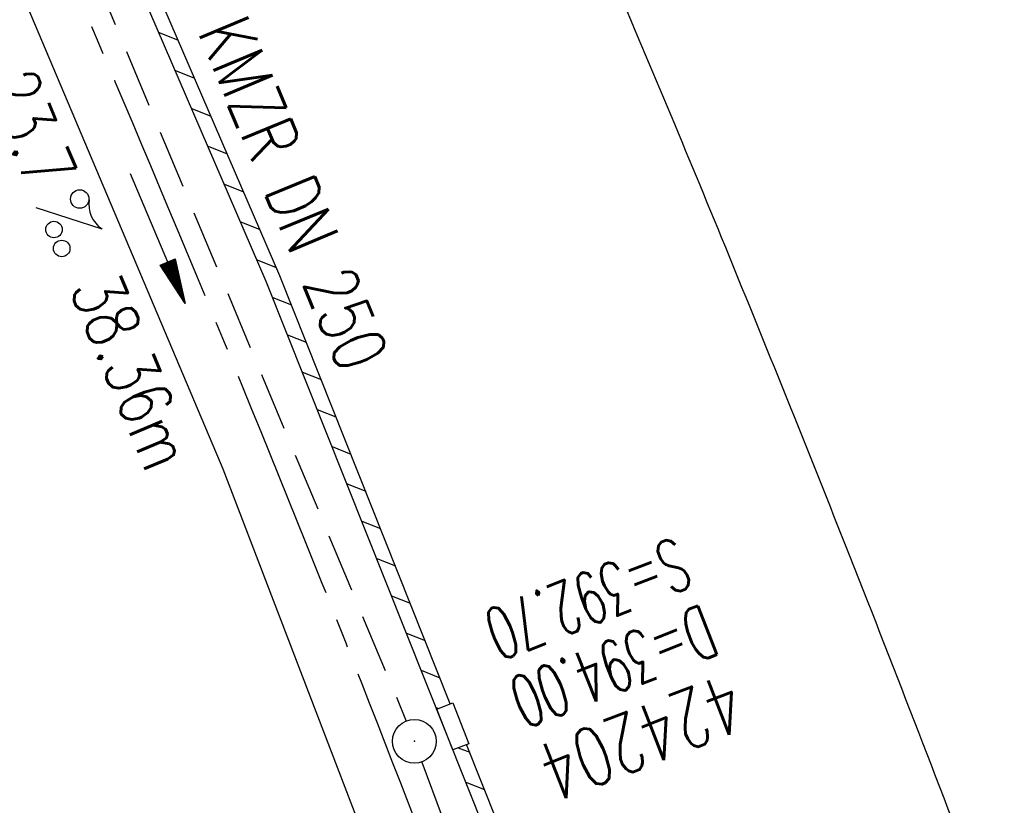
# Model space of a CAD drawing. Extents: x 450316 to 454644, y 428795 to 436505.
# Tile 305 of 324: x 453200 to 453234, y 433524 to 433551. Entities that reach past the tile are written whole.
import ezdxf
from ezdxf.enums import TextEntityAlignment as Align

# ---------------------------------------------------------------- set-up
doc = ezdxf.new("R2010")
doc.units = 0
doc.header["$LTSCALE"] = 2
doc.header["$MEASUREMENT"] = 0
doc.linetypes.add('ACHSE', pattern=[5.5, 4, -0.5, 0.5, -0.5])
doc.linetypes.add('GESTRICH-X2', pattern=[1.5, 1, -0.5])
doc.layers.get('0').update_dxf_attribs({"linetype": 'CONTINUOUS'})
for name, color, linetype in [('ACHSETOP', 1, 'ACHSE'), ('FBR', 8, 'CONTINUOUS'), ('KANAL', 7, 'GESTRICH-X2'), ('PFEIL', 7, 'CONTINUOUS'), ('RINNE', 8, 'CONTINUOUS'), ('SCHACHTNR', 6, 'CONTINUOUS'), ('SCHSYMBOL', 7, 'CONTINUOUS'), ('TEXTO', 4, 'CONTINUOUS'), ('TEXTU', 4, 'CONTINUOUS')]:
    doc.layers.add(name, color=color, linetype=linetype)
doc.styles.add('ROMANS', font='romans.shx', dxfattribs={"width": 0.8})

# ---------------------------------------------------------------- blocks, each defined once
blk = doc.blocks.new('PROM')
blk.add_line((1.566, 1.817), (0.019, 0.015))
for centre, radius in [((0.317, 1.51), 0.317), ((0.943, 0.291), 0.283), ((1.645, 0.287), 0.283)]:
    blk.add_circle(centre, radius)
blk.add_arc((0.992, 2.682), 1.033, 239.1414, 303.3549)
blk = doc.blocks.new('PFEIL2')
at = {"color": 0}
for p, q in [((0.88, 0.002), (-2.401, -0.012)), ((0.881, -0.271), (0.879, 0.276)), ((0.879, 0.276), (2.429, 0.009)), ((0.911, 0.27), (0.879, 0.265)), ((0.965, 0.261), (0.879, 0.246)), ((1.019, 0.252), (0.879, 0.228)), ((1.073, 0.242), (0.879, 0.209)), ((1.127, 0.233), (0.879, 0.191)), ((1.181, 0.224), (0.879, 0.172)), ((1.235, 0.214), (0.879, 0.154)), ((1.289, 0.205), (0.879, 0.135)), ((1.343, 0.196), (0.879, 0.117)), ((1.397, 0.187), (0.879, 0.098)), ((1.451, 0.177), (0.879, 0.08)), ((1.505, 0.168), (0.879, 0.061)), ((1.559, 0.159), (0.88, 0.043)), ((1.613, 0.149), (0.88, 0.024)), ((1.668, 0.14), (0.88, 0.006)), ((1.722, 0.131), (0.88, -0.013)), ((1.776, 0.121), (0.88, -0.031)), ((1.83, 0.112), (0.88, -0.05)), ((1.884, 0.103), (0.88, -0.068)), ((1.938, 0.094), (0.88, -0.087)), ((1.992, 0.084), (0.88, -0.105)), ((2.046, 0.075), (0.88, -0.124)), ((2.1, 0.066), (0.88, -0.142)), ((2.154, 0.056), (0.88, -0.161)), ((2.208, 0.047), (0.88, -0.179)), ((2.262, 0.038), (0.881, -0.198)), ((2.316, 0.029), (0.881, -0.216)), ((2.37, 0.019), (0.881, -0.235)), ((2.424, 0.01), (0.881, -0.253)), ((2.429, 0.009), (0.881, -0.271))]:
    blk.add_line(p, q, dxfattribs=at)
blk = doc.blocks.new('GST')
at = {"color": 0}
blk.add_circle((0, 0), 0.75, dxfattribs=at)
blk.add_point((0, 0), dxfattribs=at)

msp = doc.modelspace()

# ---------------------------------------------------------------- linework, layer by layer
at = {"layer": 'ACHSETOP', "flags": 128}
msp.add_lwpolyline([(451271.766, 435019.042, -0.000001), (451272.365, 435018.353, -0.000032), (451272.387, 435018.328), (451288.791, 434999.463, -0.000002), (451296.993, 434990.03, 0.000007), (451305.195, 434980.597, 0.000007), (451313.397, 434971.165, -0.000007), (451321.599, 434961.732, -0.000007), (451329.801, 434952.299, 0.000007), (451338.003, 434942.866, 0.000007), (451346.205, 434933.433, -0.000007), (451354.407, 434924.001, -0.000007), (451362.609, 434914.568, 0.000011), (451370.811, 434905.135, 0.000001), (451379.013, 434895.702, 0.000001), (451387.215, 434886.27), (451403.62, 434867.404), (451420.024, 434848.539), (451436.428, 434829.674, -0.000013), (451444.63, 434820.241, 0.000007), (451452.832, 434810.808, 0.000007), (451461.034, 434801.376, -0.000007), (451469.236, 434791.943, -0.000007), (451477.438, 434782.51, 0.000007), (451485.64, 434773.077, 0.000007), (451493.842, 434763.645, -0.000007), (451502.044, 434754.212, -0.000007), (451510.246, 434744.779, 0.000007), (451518.448, 434735.346, 0.000007), (451526.65, 434725.914, -0.000007), (451534.852, 434716.481, -0.000007), (451543.054, 434707.048, 0.000011), (451551.256, 434697.615, 0.000001), (451559.458, 434688.182, 0.000001), (451567.66, 434678.75), (451584.065, 434659.884, -0.000001), (451592.267, 434650.452, -0.000001), (451600.469, 434641.019, -0.000011), (451608.671, 434631.586, 0.000013), (451616.873, 434622.153), (451633.277, 434603.288), (451649.681, 434584.423, -0.000013), (451657.883, 434574.99, 0.000007), (451666.085, 434565.557, 0.000007), (451674.287, 434556.124, -0.000007), (451682.489, 434546.692, -0.000007), (451690.691, 434537.259, 0.000006), (451698.893, 434527.826), (451715.297, 434508.961, -0.000015), (451721.01, 434502.39, 0.000008), (451726.723, 434495.82, 0.000958), (451727.518, 434494.909, 0.000181), (451731.723, 434490.114, 0.003894), (451738.179, 434482.871, 0.00247), (451748.503, 434471.583, 0.003793), (451756.233, 434463.34, 0.003129), (451765.742, 434453.478, 0.00313), (451774.532, 434444.586, 0.003132), (451783.429, 434435.81, 0.003134), (451792.435, 434427.146, 0.003132), (451801.553, 434418.591, 0.003131), (451810.774, 434410.155, 0.00313), (451820.102, 434401.832, 0.003133), (451829.541, 434393.621, 0.003138), (451839.066, 434385.542, 0.003131), (451848.69, 434377.585, 0.003125), (451858.432, 434369.733, 0.003124), (451868.271, 434362.004, 0.00313), (451878.187, 434354.413, 0.003138), (451888.199, 434346.945, 0.003133), (451898.32, 434339.593, 0.003131), (451908.525, 434332.373, 0.003131), (451918.818, 434325.282, 0.003132), (451929.206, 434318.316, 0.003136), (451939.668, 434311.489, 0.00313), (451950.209, 434304.797, 0.003123), (451960.857, 434298.223, 0.003128), (451971.589, 434291.781, 0.003137), (451982.371, 434285.491, 0.003139), (451993.235, 434279.335, 0.003133), (452004.198, 434273.303, 0.003123), (452015.227, 434267.413, 0.003125), (452026.323, 434261.665, 0.003132), (452037.503, 434256.05, 0.003138), (452048.733, 434250.584, 0.003134), (452060.02, 434245.265, 0.003122), (452071.413, 434240.069, 0.003127), (452083.62, 434234.685, 0.003578), (452094.349, 434230.124, 0.002702), (452108.409, 434224.354, 0.004189), (452117.528, 434220.758, 0.00053), (452126.341, 434217.378, 0.001569), (452129.323, 434216.249, 0.000008), (452135.115, 434214.077, -0.000025), (452140.907, 434211.904), (452164.314, 434203.123, 0.000006), (452176.018, 434198.733, -0.000007), (452187.722, 434194.343), (452211.129, 434185.563), (452234.536, 434176.783, -0.000012), (452246.24, 434172.393, 0.000007), (452257.944, 434168.002, 0.000002), (452265.746, 434165.075, 0.000001), (452281.351, 434159.222, 0.000005), (452293.055, 434154.832, -0.000007), (452304.759, 434150.442, -0.000019), (452316.463, 434146.052, 0.000015), (452328.166, 434141.661, 0.000002), (452338.097, 434137.936, 0.000001), (452351.573, 434132.881, 0.000004), (452363.277, 434128.491, -0.000006), (452374.981, 434124.101, -0.00002), (452386.684, 434119.71, 0.00002), (452398.388, 434115.32, 0.000006), (452410.092, 434110.93, -0.000004), (452421.796, 434106.54, -0.000001), (452435.272, 434101.485, -0.000002), (452445.203, 434097.76, -0.000015), (452456.906, 434093.369, 0.000019), (452468.61, 434088.979, 0.000007), (452480.314, 434084.589, -0.000006), (452492.018, 434080.199, -0.000002), (452503.721, 434075.809, 0.000002), (452515.425, 434071.419, 0.000006), (452527.129, 434067.029, -0.000007), (452538.833, 434062.639, -0.000019), (452550.536, 434058.248, 0.000015), (452562.24, 434053.858, 0.000002), (452572.171, 434050.133, 0.000001), (452585.647, 434045.078, 0.000004), (452597.351, 434040.688, -0.000006), (452609.055, 434036.298, -0.00002), (452620.758, 434031.907, 0.00002), (452632.462, 434027.517, 0.000006), (452644.166, 434023.127, -0.000004), (452655.87, 434018.737, -0.000001), (452669.346, 434013.682, -0.000002), (452679.277, 434009.957, -0.000015), (452690.981, 434005.567, 0.000014), (452702.684, 434001.176, 0.000011), (452714.388, 433996.786, -0.000001), (452726.092, 433992.396, -0.000007), (452735.031, 433989.043, -0.000005), (452748.181, 433984.11, -0.000156), (452748.221, 433984.095, -0.000005), (452749.498, 433983.615, -0.004183), (452758.692, 433980.071, -0.002721), (452772.748, 433974.429, -0.005081), (452782.771, 433970.223, -0.003908), (452795.7, 433964.522, -0.003912), (452807.05, 433959.304, -0.003907), (452818.331, 433953.902, -0.003903), (452829.522, 433948.327, -0.003904), (452840.62, 433942.58, -0.003907), (452851.631, 433936.658, -0.003909), (452862.543, 433930.568, -0.003906), (452873.352, 433924.312, -0.003899), (452884.081, 433917.876, -0.003907), (452894.713, 433911.271, -0.003917), (452905.212, 433904.518, -0.003914), (452915.606, 433897.601, -0.003904), (452925.914, 433890.505, -0.003895), (452936.108, 433883.251, -0.003902), (452946.169, 433875.853, -0.003909), (452956.117, 433868.296, -0.003904), (452965.957, 433860.575, -0.003908), (452975.671, 433852.704, -0.00391), (452985.257, 433844.687, -0.003909), (452994.717, 433836.52, -0.003908), (453004.051, 433828.203, -0.003902), (453013.251, 433819.744, -0.003901), (453022.321, 433811.14, -0.003907), (453031.261, 433802.39, -0.003913), (453040.05, 433793.514, -0.003909), (453048.995, 433784.194, -0.00418), (453057.218, 433775.343, -0.003621), (453064.799, 433766.924, -0.003001), (453073.811, 433756.645, -0.003775), (453082.931, 433745.954, -0.004894), (453089.822, 433737.587, -0.004962), (453096.584, 433729.038, -0.003805), (453105.204, 433717.738, -0.003005), (453113.364, 433706.734, -0.003643), (453119.973, 433697.569, -0.004174), (453127.227, 433687.17, -0.004295), (453134.105, 433676.947, -0.003507), (453140.018, 433667.855, -0.002688), (453147.586, 433655.895, -0.003695), (453155.363, 433643.251, -0.00538), (453160.547, 433634.47, -0.005332), (453165.53, 433625.601, -0.003667), (453172.541, 433612.577, -0.002679), (453179.095, 433600.023, -0.003501), (453183.992, 433590.355, -0.004313), (453189.196, 433579.668, -0.003909), (453194.743, 433567.786, -0.003909), (453199.853, 433556.378, -0.003909), (453204.783, 433544.892, -0.003903), (453209.809, 433532.66, -0.004384), (453214.103, 433521.695, -0.003423), (453219.661, 433506.825, -0.005955), (453222.694, 433498.219, -0.000145), (453225.568, 433489.736, -0.000252), (453227.219, 433484.852, -0.000085), (453230.064, 433476.416, -0.000405), (453230.656, 433474.653, -0.003646), (453233.571, 433465.744, 0.00217), (453238.424, 433450.758, 0.000006), (453242.327, 433438.883, -0.000007), (453246.23, 433427.008, -0.000012), (453250.132, 433415.133, 0.000009), (453254.035, 433403.258, 0.003001), (453258.01, 433391.404, -0.003002), (453261.985, 433379.55, -0.003008), (453265.815, 433367.653, 0.003009), (453269.646, 433355.757, 0.00001), (453273.549, 433343.882, -0.000019), (453277.452, 433332.007), (453285.257, 433308.257, 0.000005), (453289.16, 433296.382, -0.000004), (453293.063, 433284.507, -0.000001), (453297.412, 433271.275, -0.000001), (453300.869, 433260.756, -0.00001), (453304.771, 433248.881, 0.000008), (453308.674, 433237.006, 0.000011), (453312.577, 433225.131, -0.000004), (453316.48, 433213.256, -0.000007), (453317.957, 433208.761, -0.000002), (453324.285, 433189.506, -0.00006), (453324.748, 433188.095, 0.000004), (453325.212, 433186.684, 0.001409), (453327.806, 433178.862, 0.000842), (453332.205, 433165.794, 0.002106), (453335.59, 433155.932, 0.001506), (453340.42, 433142.182, 0.001603), (453344.587, 433130.552, 0.001566), (453348.928, 433118.674, 0.00157), (453353.282, 433106.987, 0.001563), (453357.73, 433095.275, 0.001555), (453362.245, 433083.606, 0.001558), (453366.823, 433071.988, 0.001562), (453371.477, 433060.391, 0.001561), (453376.206, 433048.816, 0.001565), (453381.007, 433037.273, 0.001565), (453385.878, 433025.763, 0.001563), (453390.82, 433014.287, 0.001561), (453395.838, 433002.832, 0.001559), (453400.927, 432991.41, 0.00156), (453406.083, 432980.028, 0.001563), (453411.315, 432968.669, 0.001565), (453416.612, 432957.354, 0.001562), (453421.976, 432946.082, 0.001558), (453427.424, 432934.813, 0.001559), (453432.943, 432923.577, 0.001564), (453438.516, 432912.409, 0.001566), (453444.163, 432901.268, 0.001564), (453449.888, 432890.145, 0.001558), (453455.356, 432879.682, 0.001394), (453461.537, 432868.025, 0.001724), (453468.567, 432854.963, 0.002516), (453473.461, 432846.052, 0.001346), (453478.156, 432837.657, 0.000835), (453485.787, 432824.152, 0.000825), (453493.393, 432810.794, 0.001335), (453498.128, 432802.562, 0.002522), (453503.255, 432793.804, 0.001723), (453510.868, 432781.051, 0.001395), (453517.698, 432769.769, 0.001557), (453523.875, 432759.701, 0.001564), (453531.451, 432747.524, 0.002105), (453537.147, 432738.516, 0.001027), (453545.205, 432725.948, 0.001523), (453550.684, 432717.498, 0.000001), (453550.839, 432717.261, 0.000124), (453550.84, 432717.259, 0.000024), (453557.597, 432706.912, -0.000007), (453564.355, 432696.566, -0.000001), (453571.19, 432686.101, 0.000005), (453578.025, 432675.635, 0.000012), (453584.861, 432665.17, -0.000012), (453591.696, 432654.704, -0.000004), (453598.531, 432644.238, 0.000004), (453605.366, 432633.773, 0.000001), (453612.202, 432623.307, -0.000001), (453619.037, 432612.841, -0.000004), (453625.872, 432602.376, 0.000003), (453632.707, 432591.91), (453646.378, 432570.979, -0.000014), (453650.935, 432564.001, -0.000007), (453660.048, 432550.047, -0.002465), (453666.815, 432539.572, 0.002471), (453673.568, 432529.119, 0.002497), (453680.467, 432518.67, -0.002488), (453687.389, 432508.185, -0.000003), (453694.224, 432497.72, 0.000006), (453701.059, 432487.254), (453714.73, 432466.322, -0.000006), (453721.565, 432455.856, 0.000006), (453728.4, 432445.391, 0.000183), (453728.474, 432445.277, -0.000027), (453728.969, 432444.521, -0.003905), (453733.992, 432436.709, -0.002472), (453741.768, 432424.267, -0.005163), (453747.303, 432415.103, -0.003867), (453754.471, 432402.736, -0.003958), (453760.534, 432391.888, -0.003913), (453766.494, 432380.818, -0.003903), (453772.248, 432369.72, -0.003904), (453777.826, 432358.535, -0.003901), (453783.485, 432346.731, -0.004288), (453788.457, 432335.909, -0.003523), (453794.251, 432322.76, -0.004762), (453798.376, 432312.962, -0.001651), (453802.105, 432303.777, -0.002689), (453804.345, 432298.119, -0.001542), (453805.535, 432295.038, -0.000893), (453807.562, 432289.711, -0.005639), (453811.068, 432280.125, -0.003891), (453815.882, 432266.138, -0.00573), (453819.492, 432254.955, -0.005082), (453823.289, 432242.262, -0.004537), (453827.3, 432227.849, -0.006762), (453829.772, 432218.119, -0.001828), (453832.339, 432207.234, -0.002855), (453833.917, 432200.252, -0.000688), (453834.588, 432197.184, -0.000614), (453835.33, 432193.746, -0.005087), (453837.353, 432183.825, -0.003463), (453840.076, 432169.201, -0.004355), (453841.882, 432158.581, -0.003298), (453844.052, 432144.521, -0.003873), (453845.959, 432130.87, -0.004703), (453847.336, 432119.601, -0.004431), (453848.679, 432106.664, -0.004859), (453849.683, 432094.847, -0.001971), (453850.759, 432079.747, -0.003754), (453851.233, 432071.814, -0.000235), (453851.272, 432071.058, -0.000154), (453851.331, 432069.903, -0.005004), (453851.76, 432059.357, -0.003657), (453852.096, 432044.916, -0.006284), (453852.131, 432034.652, -0.00442), (453851.869, 432020.065, -0.004496), (453851.355, 432005.74, -0.005961), (453850.742, 431994.946, -0.004032), (453849.635, 431980.541, -0.005521), (453848.625, 431970.038, -0.000545), (453848.175, 431965.885, -0.00099), (453847.92, 431963.599, -0.002817), (453847.082, 431956.57, -0.001743), (453845.624, 431945.22, -0.004295), (453844.128, 431934.589, -0.003233), (453841.927, 431920.496, -0.003719), (453839.898, 431908.592, -0.003474), (453837.544, 431895.884, -0.003471), (453834.928, 431882.783, -0.003984), (453832.479, 431871.403, -0.002961), (453829.251, 431857.357, -0.00403), (453826.736, 431847.072, -0.001132), (453824.957, 431840.111, -0.001603), (453823.675, 431835.205, -0.002375), (453822.368, 431830.363, -0.001541), (453820.296, 431822.917, -0.005811), (453817.744, 431814.242, -0.003321), (453813.002, 431799.15, -0.004369), (453808.955, 431786.926, -0.004589), (453804.893, 431775.36, -0.004977), (453800.134, 431762.595, -0.00596), (453795.928, 431752.024, -0.002426), (453790.614, 431739.296, -0.004094), (453787.367, 431731.794, -0.000338), (453786.71, 431730.312, -0.000388), (453786.136, 431729.023, -0.004625), (453782.634, 431721.365, -0.002368), (453775.588, 431706.507, -0.004069), (453770.201, 431695.516, -0.003863), (453764.344, 431684.031, -0.004659), (453758.242, 431672.552, -0.005048), (453752.404, 431662.068, -0.002758), (453744.856, 431648.996, -0.004203), (453739.784, 431640.488, -0.000453), (453738.552, 431638.464, -0.00049), (453737.409, 431636.595, -0.004121), (453733.364, 431630.114, -0.00246), (453726.445, 431619.347, -0.006277), (453720.589, 431610.574, -0.004581), (453712.305, 431598.731, -0.005038), (453704.604, 431588.16, -0.005528), (453697.383, 431578.675, -0.004083), (453688.218, 431567.105, -0.005886), (453681.701, 431559.207, -0.001219), (453676.737, 431553.362, -0.002238), (453674.011, 431550.197, -0.001962), (453670.562, 431546.26, -0.001297), (453665.305, 431540.337, -0.004313), (453658.171, 431532.478, -0.003182), (453648.342, 431521.973, -0.004167), (453639.222, 431512.508, -0.00462), (453630.847, 431504.116, -0.002727), (453619.912, 431493.477, -0.004271), (453612.835, 431486.781, -0.000068), (453609.879, 431484.033, -0.000648), (453609.571, 431483.747, -0.000003), (453600.643, 431475.492, -0.000005), (453594.487, 431469.799), (453576.132, 431452.827), (453557.776, 431435.854), (453539.42, 431418.881), (453521.065, 431401.909, 0.000001), (453511.887, 431393.422, 0.000001), (453502.709, 431384.936, 0.000013), (453493.531, 431376.449, -0.000013), (453484.354, 431367.963, 0), (453475.176, 431359.477, 0), (453465.998, 431350.99), (453447.643, 431334.018, 0.000001), (453438.465, 431325.531, 0.000001), (453429.287, 431317.045, 0.000013), (453420.11, 431308.558, -0.000007), (453410.932, 431300.072, -0.000004), (453403.532, 431293.229, -0.000002), (453392.576, 431283.099, -0.00001), (453383.398, 431274.613, 0.000015), (453374.22, 431266.127, 0.000014), (453365.042, 431257.64, -0.000013), (453355.865, 431249.154, 0), (453343.628, 431237.839, -0.000001), (453337.509, 431232.181), (453319.154, 431215.209, 0.000001), (453309.976, 431206.722, 0.000001), (453300.798, 431198.236, 0.000013), (453291.621, 431189.749, -0.000013), (453282.443, 431181.263, -0.000001), (453273.265, 431172.777, -0.000001), (453264.087, 431164.29), (453245.732, 431147.318), (453227.376, 431130.345), (453209.02, 431113.372, 0.000014), (453199.843, 431104.885, -0.000009), (453190.665, 431096.399, -0.000019), (453181.487, 431087.913, 0.000019), (453172.309, 431079.427, 0.000009), (453163.132, 431070.941, -0.000008), (453153.954, 431062.454), (453135.598, 431045.481, 0.000009), (453134.861, 431044.799, 0.000002), (453130.417, 431040.69, 0.002804), (453126.112, 431036.664, 0.001372), (453117.381, 431028.361, 0.005333), (453110.158, 431021.305, 0.003613), (453099.686, 431010.703, 0.004216), (453091.364, 431002.01, 0.003913), (453082.552, 430992.499, 0.00391), (453074.199, 430983.197, 0.003911), (453065.996, 430973.768, 0.003912), (453057.937, 430964.207, 0.003915), (453050.034, 430954.528, 0.00391), (453042.286, 430944.729, 0.003905), (453034.682, 430934.798, 0.003908), (453027.235, 430924.75, 0.003912), (453019.954, 430914.598, 0.003918), (453012.829, 430904.328, 0.003918), (453005.866, 430893.947, 0.003907), (452999.072, 430883.467, 0.0039), (452992.431, 430872.865, 0.003908), (452985.952, 430862.152, 0.00392), (452979.661, 430851.374, 0.00392), (452973.542, 430840.502, 0.003904), (452967.571, 430829.493, 0.003903), (452961.774, 430818.394, 0.003916), (452956.17, 430807.245, 0.00392), (452950.739, 430796.004, 0.00391), (452945.472, 430784.651, 0.003904), (452940.385, 430773.223, 0.00391), (452935.485, 430761.733, 0.003913), (452930.764, 430750.166, 0.003909), (452926.22, 430738.514, 0.003913), (452921.858, 430726.792, 0.003918), (452917.686, 430715.017, 0.003913), (452913.698, 430703.178, 0.003909), (452909.892, 430691.264, 0.003904), (452906.273, 430679.293, 0.003908), (452902.844, 430667.279, 0.003914), (452899.604, 430655.212, 0.003911), (452896.55, 430643.086, 0.003914), (452893.686, 430630.913, 0.003917), (452891.016, 430618.707, 0.003911), (452890.732, 430617.306, 0.000237), (452886.248, 430594.167, 0.007575), (452884.76, 430585.792, 0.003906), (452882.249, 430569.49)], format="xyb", dxfattribs=at)
at = {"layer": 'FBR', "flags": 128}
for points in [[(453251.346, 433419.289), (453250.937, 433420.083), (453243.241, 433443.616), (453227.6, 433490.984), (453218.049, 433517.548), (453208.451, 433541.638), (453200.722, 433559.557), (453188.99, 433584.756), (453178.539, 433605.589), (453166.441, 433627.918), (453154.095, 433649.074), (453139.601, 433672.09), (453125.288, 433693.375), (453110.863, 433713.335), (453095.784, 433732.966), (453078.624, 433753.865), (453063.684, 433770.982), (453046.715, 433789.203), (453029.021, 433807.149), (453011.2, 433824.104)], [(453009.622, 433821.5), (453019.739, 433812.077), (453027.761, 433804.235), (453042.869, 433789.029), (453060.776, 433769.78), (453076.09, 433752.309), (453091.915, 433733.003), (453106.114, 433714.614), (453122.121, 433692.382), (453136.862, 433670.433), (453151.103, 433647.543), (453164.583, 433624.092), (453178.202, 433598.419), (453188.598, 433577.129), (453197.035, 433558.679), (453206.956, 433535.209), (453215.587, 433512.692), (453223.843, 433488.936), (453231.372, 433466.244), (453247.231, 433417.882)]]:
    msp.add_lwpolyline(points, dxfattribs=at)
msp.add_lwpolyline([(453233.117, 433520.14, 0.003939), (453228.465, 433532.193, 0.00322), (453224.06, 433543.138, 0.00367), (453220.063, 433552.685, 0.002672), (453214.671, 433565.12, 0.004118), (453211.064, 433573.139, 0.001812), (453207.725, 433580.332, -0.001325), (453203.149, 433590.166, -0.0028), (453198.537, 433600.293, 0.002969), (453194.186, 433609.841, 0.009368), (453190.253, 433617.935, 0.006363), (453184.091, 433629.663, 0.005065), (453178.265, 433640.162, 0.005107), (453172.275, 433650.456, 0.002959), (453165.609, 433661.499, 0.003944), (453160.493, 433669.715, 0.00307), (453153.9, 433679.98, 0.003416), (453147.855, 433689.128, 0.002703), (453140.43, 433700.072, 0.003937), (453135.233, 433707.516, 0.001827), (453134.774, 433708.158, 0.000066), (453122.065, 433725.782, 0.002746), (453117.844, 433731.567, 0.001373), (453109.307, 433743.066, -0.001373)], format="xyb", dxfattribs=at)
at = {"layer": 'KANAL'}
for p, q in [((453199.031, 433560.594), (453213.25, 433526.563)), ((453213.781, 433525.156), (453224.438, 433496.781))]:
    msp.add_line(p, q, dxfattribs=at)
at = {"layer": 'RINNE'}
for p, q in [((453204.772, 433550.167), (453205.429, 433549.906)), ((453205.332, 433548.869), (453205.989, 433548.608)), ((453205.892, 433547.57), (453206.549, 433547.309)), ((453206.452, 433546.272), (453207.11, 433546.011)), ((453207.012, 433544.973), (453207.67, 433544.712)), ((453207.573, 433543.675), (453208.23, 433543.413)), ((453208.133, 433542.376), (453208.79, 433542.115)), ((453208.671, 433541.086), (453209.31, 433540.832)), ((453209.18, 433539.808), (453209.82, 433539.554)), ((453209.69, 433538.529), (453210.329, 433538.275)), ((453210.199, 433537.251), (453210.838, 433536.997)), ((453210.708, 433535.972), (453211.348, 433535.718)), ((453211.218, 433534.694), (453211.857, 433534.44)), ((453211.727, 433533.416), (453212.366, 433533.162)), ((453212.236, 433532.137), (453212.876, 433531.883)), ((453212.746, 433530.859), (453213.385, 433530.605)), ((453213.255, 433529.581), (453213.894, 433529.326)), ((453213.764, 433528.302), (453214.404, 433528.048)), ((453214.274, 433527.024), (453214.351, 433526.993)), ((453215.032, 433525.646), (453215.422, 433525.491)), ((453215.292, 433524.467), (453215.932, 433524.213))]:
    msp.add_line(p, q, dxfattribs=at)
for points in [[(453214.759, 433527.156), (453208.913, 433541.83), (453201.178, 433559.762), (453200.494, 433561.231)], [(453251.346, 433419.289), (453250.937, 433420.083), (453243.241, 433443.616), (453235.485, 433467.13), (453227.6, 433490.984), (453218.049, 433517.548), (453208.451, 433541.638), (453200.722, 433559.557)], [(453225.871, 433497.271), (453218.517, 433517.725), (453215.316, 433525.759)]]:
    msp.add_lwpolyline(points, dxfattribs=at)
at = {"layer": 'SCHSYMBOL'}
msp.add_lwpolyline([(453214.846, 433525.572), (453214.3, 433526.972), (453214.843, 433527.183), (453215.389, 433525.783)], close=True, dxfattribs=at)

# ---------------------------------------------------------------- block references
at = {"layer": 'PFEIL', "rotation": 292.6614}
msp.add_blockref('PFEIL2', (453204.728, 433543.114), dxfattribs=at)
at = {"layer": 'SCHSYMBOL', "rotation": 111.2879999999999}
msp.add_blockref('GST', (453213.528, 433525.87), dxfattribs=at)
at = {"layer": 'TEXTU', "rotation": 292.6614}
msp.add_blockref('PROM', (453200.539, 433544.174), dxfattribs=at)

# ---------------------------------------------------------------- texts
at = {"layer": 'SCHACHTNR', "style": 'ROMANS'}
for s, height, width, p in [('S=392.70', 1.8, 0.6, (453222.508, 433532.898)), ('D=394.00', 1.8, 0.6, (453223.414, 433530.585)), ('424204', 2, 0.7, (453224.32, 433528.242))]:
    msp.add_text(s, height=height, rotation=201.288, dxfattribs=dict(at, width=width)).set_placement(p)
at = {"layer": 'TEXTO', "style": 'ROMANS', "width": 0.75}
msp.add_text('KMZR DN 250', height=1.8, rotation=292.6614, dxfattribs=at).set_placement((453208.551, 433544.306), align=Align.CENTER)
at = {"layer": 'TEXTU', "style": 'ROMANS', "width": 0.75}
for s, p in [('23.7', (453198.775, 433548.4)), ('38.36m', (453201.681, 433541.4))]:
    msp.add_text(s, height=1.8, rotation=292.6614, dxfattribs=at).set_placement(p)

doc.saveas('drawing.dxf')
